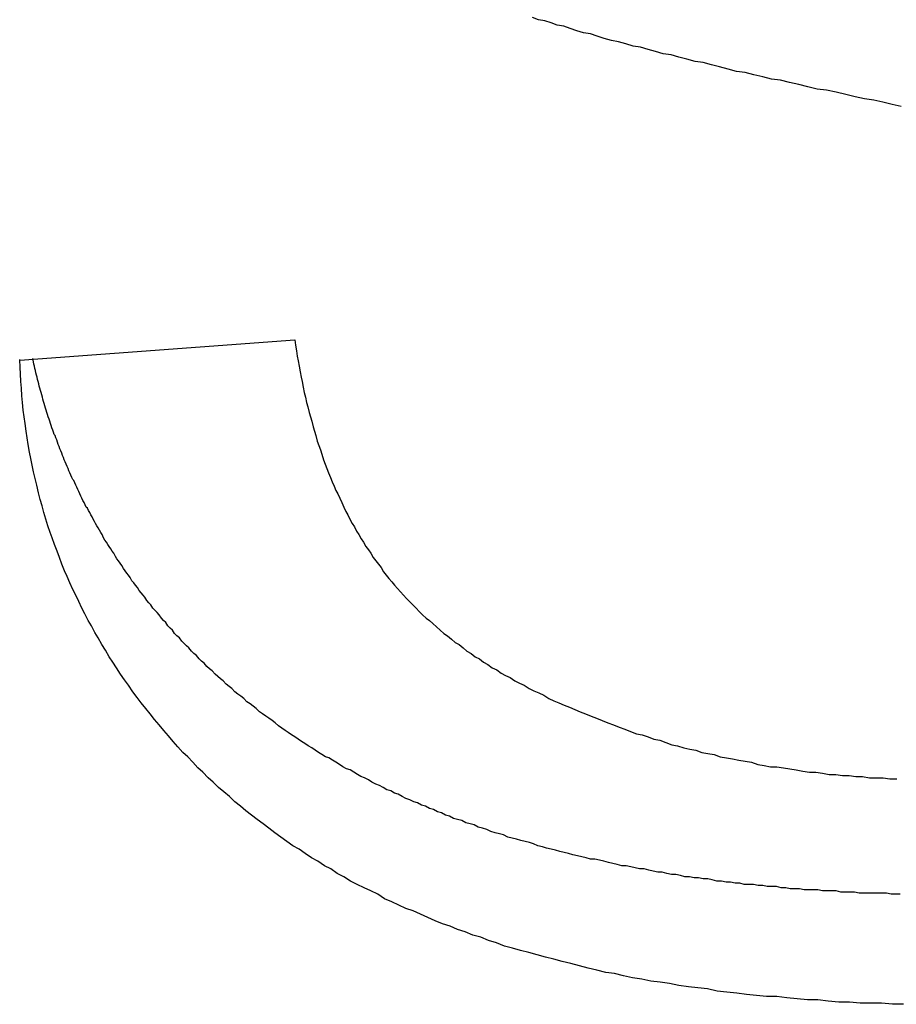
# Model space of a CAD drawing. Extents: x 1107 to 4046, y 937 to 3355.
# Tile 497 of 656: x 2200.604 to 2201.401, y 2670.003 to 2670.898. Entities that reach past the tile are written whole.
import ezdxf

# ---------------------------------------------------------------- set-up
doc = ezdxf.new("R2010")
doc.units = 0
doc.layers.add('KF_VIDA_L___C_REAR', color=7, linetype='CONTINUOUS')

# ---------------------------------------------------------------- blocks, each defined once
blk = doc.blocks.new('KF_VIDA_L___C_REAR')
at = {"layer": 'KF_VIDA_L___C_REAR'}
blk.add_line((13.625, 981.375622), (13.875, 981.394105), dxfattribs=at)
for points in [[(14.4258, 981.606, 0), (14.4176, 981.608, 0), (14.4094, 981.61, 0), (14.4011, 981.612, 0), (14.3927, 981.613, 0), (14.3842, 981.615, 0), (14.3755, 981.617, 0), (14.3668, 981.619, 0), (14.3582, 981.621, 0), (14.3497, 981.622, 0), (14.3412, 981.624, 0), (14.3328, 981.626, 0), (14.3245, 981.628, 0), (14.3163, 981.63, 0), (14.3081, 981.631, 0), (14.3001, 981.633, 0), (14.2921, 981.635, 0), (14.2842, 981.637, 0), (14.2764, 981.638, 0), (14.2687, 981.64, 0), (14.261, 981.642, 0), (14.2535, 981.644, 0), (14.246, 981.646, 0), (14.2386, 981.647, 0), (14.2313, 981.649, 0), (14.224, 981.651, 0), (14.2169, 981.653, 0), (14.2098, 981.654, 0), (14.2028, 981.656, 0), (14.1959, 981.658, 0), (14.1891, 981.66, 0), (14.1823, 981.661, 0), (14.1756, 981.663, 0), (14.1691, 981.665, 0), (14.1626, 981.666, 0), (14.1562, 981.668, 0), (14.1498, 981.67, 0), (14.1436, 981.672, 0), (14.1374, 981.673, 0), (14.1313, 981.675, 0), (14.1253, 981.677, 0), (14.1194, 981.679, 0), (14.1135, 981.68, 0), (14.1078, 981.682, 0), (14.1021, 981.684, 0), (14.0965, 981.685, 0), (14.091, 981.687, 0)], [(13.875, 981.394, 0), (13.8757, 981.389, 0), (13.8764, 981.384, 0), (13.8772, 981.379, 0), (13.878, 981.375, 0), (13.8789, 981.37, 0), (13.8797, 981.365, 0), (13.8806, 981.36, 0), (13.8816, 981.356, 0), (13.8826, 981.351, 0), (13.8836, 981.346, 0), (13.8846, 981.342, 0), (13.8857, 981.337, 0), (13.8868, 981.333, 0), (13.8879, 981.328, 0), (13.8891, 981.324, 0), (13.8903, 981.32, 0), (13.8915, 981.315, 0), (13.8928, 981.311, 0), (13.8941, 981.307, 0), (13.8954, 981.302, 0), (13.8968, 981.298, 0), (13.8982, 981.294, 0), (13.8996, 981.29, 0), (13.9011, 981.285, 0), (13.9026, 981.281, 0), (13.9041, 981.277, 0), (13.9057, 981.273, 0), (13.9073, 981.269, 0), (13.9089, 981.265, 0), (13.9106, 981.261, 0), (13.9123, 981.257, 0), (13.914, 981.254, 0), (13.9158, 981.25, 0), (13.9176, 981.246, 0), (13.9194, 981.242, 0), (13.9213, 981.238, 0), (13.9232, 981.235, 0), (13.9251, 981.231, 0), (13.9271, 981.227, 0), (13.9291, 981.224, 0), (13.9311, 981.22, 0), (13.9332, 981.217, 0), (13.9353, 981.213, 0), (13.9374, 981.21, 0), (13.9396, 981.206, 0), (13.9418, 981.203, 0), (13.944, 981.2, 0), (13.9463, 981.196, 0), (13.9486, 981.193, 0), (13.9509, 981.19, 0), (13.9533, 981.187, 0), (13.9557, 981.183, 0), (13.9581, 981.18, 0), (13.9605, 981.177, 0), (13.9631, 981.174, 0), (13.9656, 981.171, 0), (13.9683, 981.168, 0), (13.9709, 981.165, 0), (13.9737, 981.162, 0), (13.9764, 981.159, 0), (13.9793, 981.156, 0), (13.9821, 981.153, 0), (13.9851, 981.15, 0), (13.9881, 981.147, 0), (13.9911, 981.144, 0), (13.9942, 981.141, 0), (13.9973, 981.139, 0), (14.0005, 981.136, 0), (14.0037, 981.133, 0), (14.007, 981.13, 0), (14.0103, 981.127, 0), (14.0137, 981.125, 0), (14.0172, 981.122, 0), (14.0207, 981.119, 0), (14.0242, 981.117, 0), (14.0278, 981.114, 0), (14.0314, 981.111, 0), (14.0351, 981.109, 0), (14.0389, 981.106, 0), (14.0427, 981.104, 0), (14.0465, 981.101, 0), (14.0504, 981.099, 0), (14.0544, 981.096, 0), (14.0584, 981.094, 0), (14.0624, 981.091, 0), (14.0665, 981.089, 0), (14.0707, 981.087, 0), (14.0749, 981.084, 0), (14.0791, 981.082, 0), (14.0835, 981.08, 0), (14.0878, 981.077, 0), (14.0922, 981.075, 0), (14.0967, 981.073, 0), (14.1012, 981.071, 0), (14.1058, 981.068, 0), (14.1104, 981.066, 0), (14.115, 981.064, 0), (14.1197, 981.062, 0), (14.1245, 981.06, 0), (14.1293, 981.058, 0), (14.1342, 981.056, 0), (14.1391, 981.054, 0), (14.1441, 981.052, 0), (14.1491, 981.05, 0), (14.1542, 981.048, 0), (14.1593, 981.046, 0), (14.1645, 981.044, 0), (14.1696, 981.042, 0), (14.1749, 981.04, 0), (14.1801, 981.038, 0), (14.1853, 981.036, 0), (14.1906, 981.035, 0), (14.1959, 981.033, 0), (14.2013, 981.031, 0), (14.2066, 981.03, 0), (14.212, 981.028, 0), (14.2174, 981.026, 0), (14.2228, 981.025, 0), (14.2283, 981.023, 0), (14.2338, 981.022, 0), (14.2393, 981.021, 0), (14.2448, 981.019, 0), (14.2504, 981.018, 0), (14.2559, 981.017, 0), (14.2615, 981.015, 0), (14.2672, 981.014, 0), (14.2728, 981.013, 0), (14.2785, 981.012, 0), (14.2842, 981.011, 0), (14.2899, 981.01, 0), (14.2956, 981.008, 0), (14.3014, 981.007, 0), (14.3072, 981.006, 0), (14.313, 981.006, 0), (14.3189, 981.005, 0), (14.3247, 981.004, 0), (14.3306, 981.003, 0), (14.3366, 981.002, 0), (14.3425, 981.001, 0), (14.3485, 981.001, 0), (14.3545, 981, 0), (14.3605, 980.999, 0), (14.3665, 980.999, 0), (14.3726, 980.998, 0), (14.3787, 980.998, 0), (14.3848, 980.997, 0), (14.3909, 980.997, 0), (14.3971, 980.996, 0), (14.4033, 980.996, 0), (14.4095, 980.996, 0), (14.4157, 980.995, 0), (14.422, 980.995, 0)], [(14.4251, 980.89, 0), (14.421, 980.89, 0), (14.4168, 980.89, 0), (14.4127, 980.891, 0), (14.4085, 980.891, 0), (14.4044, 980.891, 0), (14.4002, 980.891, 0), (14.3961, 980.891, 0), (14.3919, 980.891, 0), (14.3878, 980.891, 0), (14.3836, 980.892, 0), (14.3794, 980.892, 0), (14.3753, 980.892, 0), (14.3711, 980.892, 0), (14.3669, 980.893, 0), (14.3627, 980.893, 0), (14.3586, 980.893, 0), (14.3544, 980.893, 0), (14.3502, 980.894, 0), (14.346, 980.894, 0), (14.3419, 980.894, 0), (14.3377, 980.894, 0), (14.3335, 980.895, 0), (14.3293, 980.895, 0), (14.3252, 980.895, 0), (14.321, 980.896, 0), (14.3168, 980.896, 0), (14.3126, 980.897, 0), (14.3085, 980.897, 0), (14.3043, 980.897, 0), (14.3001, 980.898, 0), (14.2959, 980.898, 0), (14.2918, 980.899, 0), (14.2876, 980.899, 0), (14.2834, 980.899, 0), (14.2793, 980.9, 0), (14.2751, 980.9, 0), (14.2709, 980.901, 0), (14.2668, 980.901, 0), (14.2626, 980.902, 0), (14.2585, 980.902, 0), (14.2543, 980.903, 0), (14.2502, 980.904, 0), (14.246, 980.904, 0), (14.2419, 980.905, 0), (14.2377, 980.905, 0), (14.2336, 980.906, 0), (14.2295, 980.906, 0), (14.2253, 980.907, 0), (14.2212, 980.908, 0), (14.2171, 980.908, 0), (14.213, 980.909, 0), (14.2088, 980.91, 0), (14.2047, 980.91, 0), (14.2006, 980.911, 0), (14.1965, 980.912, 0), (14.1924, 980.913, 0), (14.1883, 980.913, 0), (14.1843, 980.914, 0), (14.1802, 980.915, 0), (14.1761, 980.916, 0), (14.172, 980.916, 0), (14.168, 980.917, 0), (14.1639, 980.918, 0), (14.1599, 980.919, 0), (14.1558, 980.92, 0), (14.1518, 980.921, 0), (14.1477, 980.922, 0), (14.1437, 980.922, 0), (14.1397, 980.923, 0), (14.1357, 980.924, 0), (14.1317, 980.925, 0), (14.1277, 980.926, 0), (14.1237, 980.927, 0), (14.1197, 980.928, 0), (14.1157, 980.929, 0), (14.1117, 980.93, 0), (14.1078, 980.931, 0), (14.1038, 980.932, 0), (14.0999, 980.933, 0), (14.0959, 980.934, 0), (14.092, 980.936, 0), (14.0881, 980.937, 0), (14.0842, 980.938, 0), (14.0803, 980.939, 0), (14.0764, 980.94, 0), (14.0725, 980.941, 0), (14.0686, 980.942, 0), (14.0647, 980.944, 0), (14.0609, 980.945, 0), (14.057, 980.946, 0), (14.0532, 980.947, 0), (14.0494, 980.949, 0), (14.0455, 980.95, 0), (14.0417, 980.951, 0), (14.0379, 980.953, 0), (14.0342, 980.954, 0), (14.0304, 980.955, 0), (14.0266, 980.957, 0), (14.0229, 980.958, 0), (14.0192, 980.959, 0), (14.0155, 980.961, 0), (14.0118, 980.962, 0), (14.0082, 980.964, 0), (14.0045, 980.965, 0), (14.0009, 980.967, 0), (13.9973, 980.968, 0), (13.9937, 980.97, 0), (13.9901, 980.971, 0), (13.9866, 980.973, 0), (13.983, 980.974, 0), (13.9795, 980.976, 0), (13.976, 980.977, 0), (13.9725, 980.979, 0), (13.969, 980.981, 0), (13.9655, 980.982, 0), (13.9621, 980.984, 0), (13.9587, 980.985, 0), (13.9553, 980.987, 0), (13.9519, 980.989, 0), (13.9485, 980.99, 0), (13.9451, 980.992, 0), (13.9418, 980.994, 0), (13.9384, 980.996, 0), (13.9351, 980.997, 0), (13.9318, 980.999, 0), (13.9285, 981.001, 0), (13.9252, 981.003, 0), (13.922, 981.004, 0), (13.9187, 981.006, 0), (13.9155, 981.008, 0), (13.9123, 981.01, 0), (13.9091, 981.012, 0), (13.9059, 981.014, 0), (13.9028, 981.015, 0), (13.8996, 981.017, 0), (13.8965, 981.019, 0), (13.8934, 981.021, 0), (13.8903, 981.023, 0), (13.8872, 981.025, 0), (13.8841, 981.027, 0), (13.8811, 981.029, 0), (13.8781, 981.031, 0), (13.875, 981.033, 0), (13.872, 981.035, 0), (13.869, 981.037, 0), (13.8661, 981.039, 0), (13.8631, 981.041, 0), (13.8601, 981.043, 0), (13.8572, 981.046, 0), (13.8543, 981.048, 0), (13.8514, 981.05, 0), (13.8485, 981.052, 0), (13.8456, 981.054, 0), (13.8428, 981.056, 0), (13.8399, 981.059, 0), (13.8371, 981.061, 0), (13.8343, 981.063, 0), (13.8315, 981.065, 0), (13.8287, 981.068, 0), (13.826, 981.07, 0), (13.8232, 981.072, 0), (13.8206, 981.074, 0), (13.8179, 981.077, 0), (13.8152, 981.079, 0), (13.8126, 981.081, 0), (13.81, 981.084, 0), (13.8075, 981.086, 0), (13.805, 981.088, 0), (13.8025, 981.09, 0), (13.8, 981.093, 0), (13.7975, 981.095, 0), (13.7951, 981.097, 0), (13.7927, 981.1, 0), (13.7903, 981.102, 0), (13.788, 981.104, 0), (13.7856, 981.107, 0), (13.7833, 981.109, 0), (13.7811, 981.111, 0), (13.7788, 981.114, 0), (13.7766, 981.116, 0), (13.7744, 981.118, 0), (13.7722, 981.12, 0), (13.7701, 981.123, 0), (13.7679, 981.125, 0), (13.7658, 981.127, 0), (13.7637, 981.13, 0), (13.7617, 981.132, 0), (13.7597, 981.134, 0), (13.7577, 981.137, 0), (13.7557, 981.139, 0), (13.7537, 981.141, 0), (13.7518, 981.144, 0), (13.7499, 981.146, 0), (13.748, 981.148, 0), (13.7461, 981.15, 0), (13.7443, 981.153, 0), (13.7424, 981.155, 0), (13.7406, 981.157, 0), (13.7388, 981.16, 0), (13.7371, 981.162, 0), (13.7354, 981.164, 0), (13.7336, 981.166, 0), (13.732, 981.169, 0), (13.7303, 981.171, 0), (13.7286, 981.173, 0), (13.727, 981.175, 0), (13.7254, 981.178, 0), (13.7238, 981.18, 0), (13.7223, 981.182, 0), (13.7207, 981.184, 0), (13.7192, 981.186, 0), (13.7177, 981.189, 0), (13.7162, 981.191, 0), (13.7148, 981.193, 0), (13.7133, 981.195, 0), (13.7119, 981.197, 0), (13.7105, 981.2, 0), (13.7091, 981.202, 0), (13.7078, 981.204, 0), (13.7064, 981.206, 0), (13.7051, 981.208, 0), (13.7038, 981.21, 0), (13.7025, 981.212, 0), (13.7012, 981.214, 0), (13.7, 981.217, 0), (13.6988, 981.219, 0), (13.6976, 981.221, 0), (13.6964, 981.223, 0), (13.6952, 981.225, 0), (13.694, 981.227, 0), (13.6929, 981.229, 0), (13.6918, 981.231, 0), (13.6907, 981.233, 0), (13.6896, 981.235, 0), (13.6886, 981.237, 0), (13.6875, 981.239, 0), (13.6865, 981.241, 0), (13.6855, 981.242, 0), (13.6845, 981.244, 0), (13.6835, 981.246, 0), (13.6825, 981.248, 0), (13.6815, 981.25, 0), (13.6806, 981.252, 0), (13.6796, 981.254, 0), (13.6787, 981.256, 0), (13.6777, 981.258, 0), (13.6768, 981.26, 0), (13.6759, 981.262, 0), (13.675, 981.264, 0), (13.6741, 981.266, 0), (13.6732, 981.267, 0), (13.6723, 981.269, 0), (13.6714, 981.271, 0), (13.6706, 981.273, 0), (13.6697, 981.275, 0), (13.6689, 981.277, 0), (13.668, 981.279, 0), (13.6672, 981.281, 0), (13.6664, 981.283, 0), (13.6655, 981.285, 0), (13.6647, 981.287, 0), (13.6639, 981.289, 0), (13.6632, 981.291, 0), (13.6624, 981.293, 0), (13.6616, 981.295, 0), (13.6608, 981.297, 0), (13.6601, 981.299, 0), (13.6593, 981.301, 0), (13.6586, 981.303, 0), (13.6579, 981.305, 0), (13.6571, 981.307, 0), (13.6564, 981.308, 0), (13.6557, 981.31, 0), (13.655, 981.312, 0), (13.6543, 981.314, 0), (13.6537, 981.316, 0), (13.653, 981.318, 0), (13.6523, 981.32, 0), (13.6517, 981.322, 0), (13.651, 981.324, 0), (13.6504, 981.326, 0), (13.6498, 981.328, 0), (13.6491, 981.33, 0), (13.6485, 981.332, 0), (13.6479, 981.334, 0), (13.6473, 981.336, 0), (13.6467, 981.338, 0), (13.6461, 981.34, 0), (13.6456, 981.342, 0), (13.645, 981.344, 0), (13.6444, 981.346, 0), (13.6439, 981.348, 0), (13.6434, 981.35, 0), (13.6428, 981.352, 0), (13.6423, 981.354, 0), (13.6418, 981.356, 0), (13.6413, 981.358, 0), (13.6408, 981.36, 0), (13.6403, 981.362, 0), (13.6398, 981.364, 0), (13.6393, 981.366, 0), (13.6388, 981.368, 0), (13.6384, 981.37, 0), (13.6379, 981.372, 0), (13.6375, 981.374, 0), (13.637, 981.377, 0)], [(14.428, 980.79, 0), (14.418, 980.79, 0), (14.4081, 980.791, 0), (14.3983, 980.791, 0), (14.3886, 980.791, 0), (14.3789, 980.792, 0), (14.3693, 980.792, 0), (14.3597, 980.793, 0), (14.3502, 980.794, 0), (14.3408, 980.794, 0), (14.3314, 980.795, 0), (14.3221, 980.796, 0), (14.3129, 980.797, 0), (14.3037, 980.797, 0), (14.2946, 980.798, 0), (14.2855, 980.799, 0), (14.2765, 980.8, 0), (14.2676, 980.801, 0), (14.2588, 980.802, 0), (14.25, 980.804, 0), (14.2412, 980.805, 0), (14.2326, 980.806, 0), (14.224, 980.807, 0), (14.2154, 980.809, 0), (14.207, 980.81, 0), (14.1986, 980.811, 0), (14.1902, 980.813, 0), (14.1819, 980.814, 0), (14.1737, 980.816, 0), (14.1656, 980.818, 0), (14.1575, 980.819, 0), (14.1495, 980.821, 0), (14.1415, 980.823, 0), (14.1336, 980.825, 0), (14.1258, 980.827, 0), (14.118, 980.829, 0), (14.1103, 980.831, 0), (14.1027, 980.833, 0), (14.0951, 980.835, 0), (14.0876, 980.837, 0), (14.0801, 980.839, 0), (14.0728, 980.841, 0), (14.0654, 980.843, 0), (14.0582, 980.846, 0), (14.051, 980.848, 0), (14.0439, 980.851, 0), (14.0368, 980.853, 0), (14.0298, 980.856, 0), (14.0229, 980.858, 0), (14.016, 980.861, 0), (14.0092, 980.863, 0), (14.0024, 980.866, 0), (13.9957, 980.869, 0), (13.9891, 980.872, 0), (13.9825, 980.875, 0), (13.9759, 980.877, 0), (13.9694, 980.88, 0), (13.963, 980.883, 0), (13.9566, 980.886, 0), (13.9503, 980.89, 0), (13.9441, 980.893, 0), (13.9379, 980.896, 0), (13.9317, 980.899, 0), (13.9256, 980.902, 0), (13.9196, 980.906, 0), (13.9136, 980.909, 0), (13.9077, 980.913, 0), (13.9018, 980.916, 0), (13.896, 980.92, 0), (13.8902, 980.923, 0), (13.8845, 980.927, 0), (13.8789, 980.931, 0), (13.8733, 980.934, 0), (13.8678, 980.938, 0), (13.8623, 980.942, 0), (13.8569, 980.946, 0), (13.8515, 980.95, 0), (13.8462, 980.954, 0), (13.8409, 980.958, 0), (13.8357, 980.962, 0), (13.8306, 980.966, 0), (13.8255, 980.97, 0), (13.8205, 980.974, 0), (13.8155, 980.979, 0), (13.8106, 980.983, 0), (13.8057, 980.987, 0), (13.8009, 980.992, 0), (13.7962, 980.996, 0), (13.7915, 981.001, 0), (13.7868, 981.005, 0), (13.7822, 981.01, 0), (13.7777, 981.015, 0), (13.7732, 981.019, 0), (13.7688, 981.024, 0), (13.7645, 981.029, 0), (13.7602, 981.034, 0), (13.7559, 981.039, 0), (13.7517, 981.044, 0), (13.7476, 981.049, 0), (13.7435, 981.054, 0), (13.7395, 981.059, 0), (13.7355, 981.064, 0), (13.7316, 981.069, 0), (13.7278, 981.074, 0), (13.724, 981.08, 0), (13.7203, 981.085, 0), (13.7167, 981.09, 0), (13.7131, 981.096, 0), (13.7097, 981.101, 0), (13.7062, 981.106, 0), (13.7029, 981.112, 0), (13.6996, 981.117, 0), (13.6964, 981.123, 0), (13.6933, 981.128, 0), (13.6902, 981.134, 0), (13.6872, 981.139, 0), (13.6843, 981.145, 0), (13.6814, 981.15, 0), (13.6786, 981.156, 0), (13.6759, 981.162, 0), (13.6733, 981.167, 0), (13.6707, 981.173, 0), (13.6682, 981.179, 0), (13.6658, 981.184, 0), (13.6634, 981.19, 0), (13.6611, 981.196, 0), (13.6589, 981.202, 0), (13.6567, 981.208, 0), (13.6546, 981.214, 0), (13.6526, 981.219, 0), (13.6507, 981.225, 0), (13.6488, 981.231, 0), (13.647, 981.237, 0), (13.6453, 981.243, 0), (13.6436, 981.249, 0), (13.642, 981.255, 0), (13.6405, 981.262, 0), (13.639, 981.268, 0), (13.6376, 981.274, 0), (13.6363, 981.28, 0), (13.6351, 981.286, 0), (13.6339, 981.292, 0), (13.6328, 981.299, 0), (13.6318, 981.305, 0), (13.6308, 981.311, 0), (13.6299, 981.318, 0), (13.6291, 981.324, 0), (13.6283, 981.33, 0), (13.6276, 981.337, 0), (13.627, 981.343, 0), (13.6265, 981.35, 0), (13.626, 981.356, 0), (13.6256, 981.363, 0), (13.6253, 981.369, 0), (13.625, 981.376, 0)]]:
    blk.add_polyline3d(points, dxfattribs=at)

msp = doc.modelspace()

# ---------------------------------------------------------------- block references
at = {"layer": 'KF_VIDA_L___C_REAR'}
msp.add_blockref('KF_VIDA_L___C_REAR', (2186.97908, 1689.21316), dxfattribs=at)

doc.saveas('drawing.dxf')
